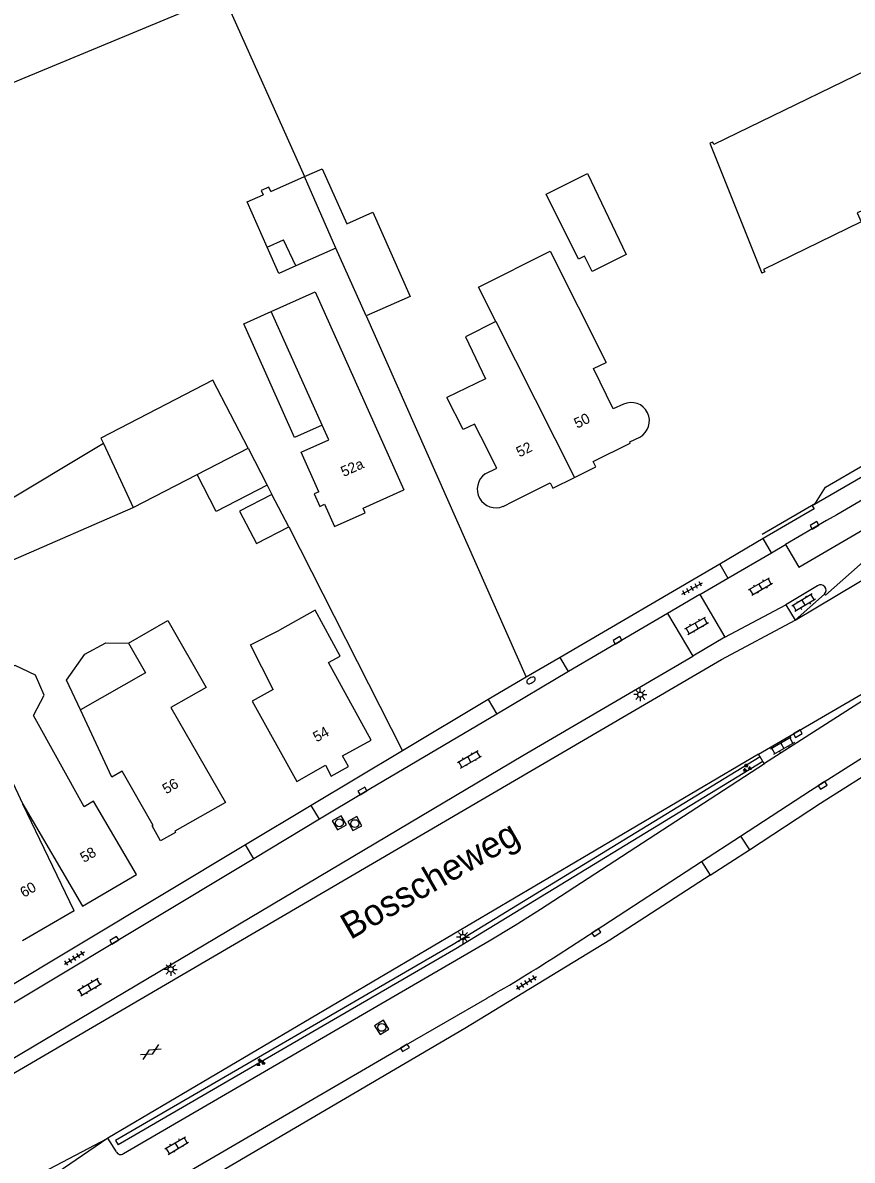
# Model space of a CAD drawing. Extents: x 135999 to 138000, y 396000 to 398501.
# Drawn here: x 137607.2 to 137686.8, y 398318.1 to 398427.4 of the extents above; entities that cross this region are included whole.
import ezdxf

# ---------------------------------------------------------------- set-up
doc = ezdxf.new("R2010")
doc.units = 0
for name, color, linetype in [('gg-afsc-hekwerk', 7, 'Continuous'), ('gg-anno-huisnummerreeks BGT', 7, 'Continuous'), ('gg-anno-openbare ruimte label', 7, 'Continuous'), ('gg-bbg-gedigitaliseerde bebouwing', 7, 'Continuous'), ('gg-bbg-gedigitaliseerde bebouwing onder overbouw', 7, 'Continuous'), ('gg-bbg-gedigitaliseerde bijgebouw', 7, 'Continuous'), ('gg-bbg-gedigitaliseerde overbouw', 7, 'Continuous'), ('gg-bbg-hoofdgebouw', 7, 'Continuous'), ('gg-bbg-luifel en loopbrug', 7, 'Continuous'), ('gg-bbg-tussenscheiding', 7, 'Continuous'), ('gg-knt-verharding', 7, 'Continuous'), ('gg-knt-verharding nz', 7, 'Continuous'), ('gt-grn-groengrens', 7, 'Continuous'), ('gt-grn-vlakafsluiter', 7, 'Continuous'), ('gt-grn-weggrens', 7, 'Continuous'), ('gt-symb-brandkraan', 7, 'Continuous'), ('gt-symb-gesloten verharding', 7, 'Continuous'), ('gt-symb-groenvak', 7, 'Continuous'), ('gt-symb-klinker verharding', 7, 'Continuous'), ('gt-symb-kolk', 7, 'Continuous'), ('gt-symb-lichtmast', 7, 'Continuous'), ('gt-symb-rioolschacht', 7, 'Continuous'), ('gt-symb-tegel verharding', 7, 'Continuous')]:
    doc.layers.add(name, color=color, linetype=linetype)

# ---------------------------------------------------------------- blocks, each defined once
blk = doc.blocks.new('gt0-KOLK')
at = {"layer": 'gt-symb-kolk'}
blk.add_lwpolyline([(0, 0), (0.38, 0), (0.38, 0.4), (-0.38, 0.4), (-0.38, 0), (0, 0)], dxfattribs=at)
blk = doc.blocks.new('gt0-KL1')
at = {"layer": 'gt-symb-klinker verharding'}
for p, q in [((-1.15, 0.3), (1.15, 0.3)), ((-1, -0.3), (-1, 0.3)), ((-0.5, 0.3), (-0.5, 0.45)), ((0, -0.3), (0, 0.3)), ((0.5, 0.3), (0.5, 0.45)), ((1, -0.3), (1, 0.3)), ((-1.15, -0.3), (1.15, -0.3)), ((-0.5, -0.45), (-0.5, -0.3)), ((0.5, -0.45), (0.5, -0.3))]:
    blk.add_line(p, q, dxfattribs=at)
blk = doc.blocks.new('gt0-LMAST')
at = {"layer": 'gt-symb-lichtmast'}
for p, q in [((-0.18, 0.17), (-0.45, 0.44)), ((-0.01, 0.25), (-0.01, 0.62)), ((0.17, 0.17), (0.44, 0.44)), ((-0.26, 0), (-0.63, 0)), ((-0.18, -0.18), (-0.45, -0.45)), ((-0.01, -0.25), (-0.01, -0.63)), ((0.44, -0.45), (0.17, -0.18)), ((0.24, 0), (0.62, 0))]:
    blk.add_line(p, q, dxfattribs=at)
blk.add_circle((-0.01, 0), 0.25, dxfattribs=at)
blk = doc.blocks.new('gt0-TEG1')
at = {"layer": 'gt-symb-tegel verharding'}
for p, q in [((-1.12, 0), (1.13, 0)), ((-0.9, -0.25), (-0.9, 0.25)), ((-0.45, -0.25), (-0.45, 0.25)), ((0, -0.25), (0, 0.25)), ((0.45, -0.25), (0.45, 0.25)), ((0.9, -0.25), (0.9, 0.25))]:
    blk.add_line(p, q, dxfattribs=at)
blk = doc.blocks.new('gt0-GRVAK')
at = {"layer": 'gt-symb-groenvak'}
for p, q in [((-0.11, 0.19), (-0.23, 0.24)), ((-0.18, 0.15), (0.09, 0.15)), ((-0.09, 0.21), (-0.16, 0.32)), ((-0.05, 0.21), (-0.05, 0.39)), ((0, 0.21), (0.06, 0.32)), ((0.02, 0.19), (0.13, 0.24)), ((0.26, -0.05), (0.2, 0.06)), ((0.3, -0.05), (0.3, 0.13)), ((0.35, -0.05), (0.41, 0.06)), ((-0.24, -0.23), (-0.36, -0.18)), ((-0.32, -0.26), (-0.05, -0.26)), ((-0.23, -0.21), (-0.29, -0.1)), ((-0.18, -0.2), (-0.18, -0.02)), ((-0.14, -0.21), (-0.07, -0.1)), ((-0.12, -0.23), (0, -0.18)), ((0.24, -0.07), (0.12, -0.02)), ((0.17, -0.11), (0.44, -0.11)), ((0.37, -0.07), (0.49, -0.02))]:
    blk.add_line(p, q, dxfattribs=at)
blk = doc.blocks.new('gt0-BR')
at = {"layer": 'gt-symb-brandkraan'}
for centre, radius, start, end in [((-0.24, 0), 0.206, 107.5669, 252.4331), ((0.6, -2.66), 3, 106.892, 107.5669), ((0, -0.69), 0.938, 73.108, 106.892), ((-0.6, -2.66), 3, 72.4331, 73.108), ((0.24, 0), 0.206, 287.567, 72.4331), ((0.6, 2.66), 3, 252.4331, 253.108), ((0, 0.69), 0.938, 253.108, 286.8921), ((-0.6, 2.66), 3, 286.8921, 287.567)]:
    blk.add_arc(centre, radius, start, end, dxfattribs=at)
blk = doc.blocks.new('gt0-RS')
at = {"layer": 'gt-symb-rioolschacht'}
blk.add_lwpolyline([(-0.5, -0.5), (0.5, -0.5), (0.5, 0.5), (-0.5, 0.5)], close=True, dxfattribs=at)
blk.add_circle((0, 0), 0.375, dxfattribs=at)
blk = doc.blocks.new('gt0-GESVH1')
at = {"layer": 'gt-symb-gesloten verharding'}
for p, q in [((-0.99, -0.26), (0.01, 0.24)), ((0.01, -0.26), (-0.99, 0.24)), ((0.01, 0.24), (1.01, -0.26)), ((1.01, 0.24), (0.01, -0.26))]:
    blk.add_line(p, q, dxfattribs=at)

msp = doc.modelspace()

# ---------------------------------------------------------------- linework, layer by layer
at = {"layer": 'gg-afsc-hekwerk'}
msp.add_lwpolyline([(137678.14, 398378.25), (137683.24, 398381.22), (137684.21, 398382.77), (137687.96, 398384.93)], dxfattribs=at)
at = {"layer": 'gg-bbg-gedigitaliseerde bebouwing'}
for p, q in [((137631.01, 398399.63), (137635.22, 398401.53)), ((137635.22, 398401.53), (137643.74, 398382.49)), ((137635.9, 398388.71), (137631.01, 398399.63)), ((137651.59, 398393.17), (137647.88, 398391.38)), ((137635.6, 398382.32), (137633.9, 398386.12)), ((137635.6, 398382.32), (137635.15, 398382.12)), ((137615.73, 398354.92), (137612.72, 398361.37)), ((137612.09, 398342.08), (137607.19, 398352.34))]:
    msp.add_line(p, q, dxfattribs=at)
for points in [[(137706.26, 398403.57), (137697.35, 398423.2), (137696.8, 398422.96), (137695.66, 398425.55), (137695.97, 398426.33), (137695.68, 398426.45), (137695.4, 398425.66), (137692.86, 398424.42), (137692.6, 398424.95), (137673.5, 398415.66), (137673.4, 398415.9), (137673.1, 398415.78), (137678.09, 398403.31)], [(137652.57, 398398.67), (137650.91, 398401.97), (137657.8, 398405.42), (137663.15, 398394.74)], [(137652.57, 398398.67), (137649.65, 398397.2), (137651.59, 398393.17)], [(137633.9, 398386.12), (137636.54, 398387.3), (137635.9, 398388.71)], [(137637.64, 398366.55), (137635.24, 398370.94), (137631.8, 398369.03)], [(137617.31, 398367.78), (137621.09, 398369.95), (137624.77, 398363.54)], [(137631.19, 398363.33), (137629.02, 398367.63), (137631.8, 398369.03)], [(137617.31, 398367.78), (137618.94, 398364.95), (137612.72, 398361.37)], [(137608.21, 398360.84), (137609.22, 398362.8), (137608.39, 398364.72), (137606.43, 398365.64), (137604.48, 398365.02), (137603.53, 398363.12), (137604.09, 398361.49), (137603.07, 398360.98)], [(137631.19, 398363.33), (137629.19, 398362.22), (137633.48, 398354.51)], [(137618.08, 398345.57), (137613.96, 398352.61), (137613.06, 398352.08), (137608.21, 398360.84)]]:
    msp.add_lwpolyline(points, dxfattribs=at)
at = {"layer": 'gg-bbg-gedigitaliseerde bebouwing onder overbouw'}
for p in [(137630.63, 398405.81), (137633.37, 398404.01)]:
    msp.add_line(p, (137632.2, 398406.5), dxfattribs=at)
at = {"layer": 'gg-bbg-gedigitaliseerde bijgebouw'}
for p, q in [((137630.98, 398411.16), (137634.2, 398412.58)), ((137637.23, 398405.72), (137633.37, 398404.01)), ((137640.12, 398399.2), (137637.23, 398405.72)), ((137614.91, 398386.95), (137603.85, 398380.32)), ((137623.91, 398383.99), (137628.79, 398386.51)), ((137617.77, 398380.81), (137623.91, 398383.99))]:
    msp.add_line(p, q, dxfattribs=at)
for points in [[(137634.2, 398412.58), (137635.91, 398413.34), (137638.26, 398408.05), (137640.77, 398409.16), (137644.36, 398401.08), (137640.12, 398399.2)], [(137657.39, 398410.88), (137661.37, 398412.88), (137665.07, 398405.1), (137661.82, 398403.46), (137661.08, 398404.93), (137660.52, 398404.64), (137657.39, 398410.88)], [(137630.98, 398411.16), (137630.79, 398411.58), (137630.05, 398411.24), (137630.24, 398410.83)], [(137630.63, 398405.81), (137628.71, 398410.15), (137630.24, 398410.83)], [(137628.79, 398386.51), (137625.42, 398393.04), (137614.65, 398387.47), (137614.91, 398386.95)], [(137603.85, 398380.32), (137606.02, 398375.69), (137617.77, 398380.81)]]:
    msp.add_lwpolyline(points, dxfattribs=at)
at = {"layer": 'gg-bbg-gedigitaliseerde overbouw'}
msp.add_lwpolyline([(137633.37, 398404.01), (137631.74, 398403.29), (137630.63, 398405.81)], dxfattribs=at)
at = {"layer": 'gg-bbg-hoofdgebouw'}
for p, q in [((137653.29, 398380.92), (137654.26, 398381.41)), ((137612.09, 398342.08), (137607.14, 398339.19))]:
    msp.add_line(p, q, dxfattribs=at)
for points in [[(137706.26, 398403.57), (137694.19, 398397.73), (137694.05, 398398.01), (137694.28, 398398.13), (137689.73, 398407.52), (137690.6, 398407.93), (137690.28, 398408.44), (137687.81, 398409.32), (137687.24, 398409.1), (137687.65, 398408.23), (137678.27, 398403.67), (137678.39, 398403.43), (137678.09, 398403.31)], [(137664.82, 398390.73), (137663.85, 398390.29), (137661.95, 398394.15), (137663.15, 398394.74)], [(137651.54, 398384.03), (137652.66, 398384.59), (137651.13, 398387.64), (137650.53, 398388.82), (137649.44, 398388.3), (137647.88, 398391.38)], [(137665.46, 398386.98), (137665.44, 398387.11), (137666.39, 398387.57)], [(137660.11, 398383.68), (137662.17, 398384.7), (137661.91, 398385.22), (137665.46, 398386.98)], [(137654.26, 398381.41), (137657.79, 398383.17), (137658.05, 398382.65), (137660.11, 398383.68)], [(137635.15, 398382.12), (137635.68, 398380.92), (137636.13, 398381.12), (137637.09, 398378.97), (137640.04, 398380.29), (137639.85, 398380.74), (137643.74, 398382.49)], [(137640.6, 398358.47), (137636.51, 398365.93), (137637.64, 398366.55)], [(137624.77, 398363.54), (137621.39, 398361.6), (137626.62, 398352.49), (137621.78, 398349.72), (137621.84, 398349.61), (137620.4, 398348.79), (137619.58, 398350.23), (137619.68, 398350.29), (137616.71, 398355.49), (137615.73, 398354.92)], [(137633.48, 398354.51), (137636.21, 398356.06), (137636.76, 398355.02), (137638.43, 398355.94), (137637.87, 398356.96), (137640.6, 398358.47)], [(137607.19, 398352.34), (137612.91, 398342.54), (137618.08, 398345.57)]]:
    msp.add_lwpolyline(points, dxfattribs=at)
for centre, radius, start, end in [((137665.56, 398389.13), 1.76, 297.9522, 114.8871), ((137652.58, 398382.57), 1.79, 125.4531, 293.2082)]:
    msp.add_arc(centre, radius, start, end, dxfattribs=at)
at = {"layer": 'gg-bbg-luifel en loopbrug'}
for p, q in [((137628.79, 398386.51), (137630.63, 398382.96)), ((137632.7, 398378.96), (137631.09, 398382.07))]:
    msp.add_line(p, q, dxfattribs=at)
for points in [[(137635.9, 398388.71), (137633.26, 398387.53), (137628.38, 398398.44), (137631.01, 398399.63)], [(137630.63, 398382.96), (137625.74, 398380.43), (137623.91, 398383.99)], [(137631.09, 398382.07), (137627.98, 398380.46), (137629.59, 398377.35), (137632.7, 398378.96)], [(137612.72, 398361.37), (137611.38, 398364.24), (137613.12, 398366.72), (137615.13, 398367.82), (137617.31, 398367.78)]]:
    msp.add_lwpolyline(points, dxfattribs=at)
at = {"layer": 'gg-bbg-tussenscheiding'}
for p, q in [((137637.23, 398405.72), (137634.2, 398412.58)), ((137652.57, 398398.67), (137660.11, 398383.68)), ((137614.91, 398386.95), (137617.77, 398380.81)), ((137603.07, 398360.98), (137607.19, 398352.34))]:
    msp.add_line(p, q, dxfattribs=at)
at = {"layer": 'gg-knt-verharding'}
for p, q in [((137678.23, 398377.82), (137674.06, 398375.38)), ((137679.02, 398376.46), (137680.38, 398377.26)), ((137674.85, 398374.03), (137679.02, 398376.46)), ((137674.06, 398375.38), (137658.75, 398366.42)), ((137672.14, 398372.45), (137674.85, 398374.03)), ((137683.45, 398373.3), (137680.42, 398371.46)), ((137672.14, 398372.45), (137669.06, 398370.64)), ((137672.14, 398372.45), (137674.56, 398368.35)), ((137681.3, 398370), (137684.11, 398372.49)), ((137669.06, 398370.64), (137659.56, 398365.05)), ((137669.06, 398370.64), (137671.47, 398366.54)), ((137674.56, 398368.35), (137680.42, 398371.46)), ((137680.42, 398371.46), (137681.3, 398370)), ((137674.56, 398368.35), (137671.47, 398366.54)), ((137658.75, 398366.42), (137655.5, 398364.52)), ((137655.5, 398364.52), (137651.83, 398362.37)), ((137659.56, 398365.05), (137652.66, 398360.98)), ((137651.83, 398362.37), (137643.61, 398357.44)), ((137677.79, 398357.14), (137615.34, 398320.25)), ((137643.61, 398357.44), (137634.86, 398352.19)), ((137677.96, 398356.86), (137677.79, 398357.14)), ((137678.21, 398356.43), (137677.96, 398356.86)), ((137678.35, 398356.22), (137678.21, 398356.43)), ((137634.86, 398352.19), (137628.55, 398348.41)), ((137635.65, 398350.88), (137629.35, 398347.09)), ((137672.32, 398346.82), (137676.06, 398349.26)), ((137628.55, 398348.41), (137603.1, 398333.14)), ((137673.16, 398345.52), (137676.91, 398347.95)), ((137615.34, 398320.25), (137607.78, 398315.1)), ((137616.15, 398318.96), (137615.34, 398320.25))]:
    msp.add_line(p, q, dxfattribs=at)
for points in [[(137677.79, 398357.14), (137702.59, 398371.55), (137727.14, 398385.86), (137733.72, 398389.68)], [(137695.01, 398386.28), (137692.46, 398384.34), (137691.62, 398383.8), (137689.02, 398382.29), (137685.29, 398380.09), (137684.31, 398379.55), (137680.38, 398377.26)], [(137687.96, 398384.93), (137688.42, 398384.14), (137682.95, 398380.96), (137683.12, 398380.68), (137678.23, 398377.82)], [(137727.28, 398385.31), (137689.72, 398363.49), (137678.35, 398356.22)], [(137676.06, 398349.26), (137682.79, 398353.65), (137687.4, 398356.58), (137689.1, 398357.64), (137690.82, 398358.66), (137703.74, 398366.19), (137731.53, 398382.31)], [(137680.38, 398377.26), (137681.66, 398375.07), (137693.32, 398381.9)], [(137684.11, 398372.49), (137684.21, 398372.38), (137693.92, 398380.98), (137693.84, 398381.11)], [(137565, 398302.36), (137674.24, 398366.21), (137681.3, 398370)], [(137564.13, 398303.53), (137568.01, 398305.44), (137573.24, 398308.33), (137655.15, 398356.99), (137671.47, 398366.54)], [(137676.91, 398347.95), (137683.75, 398352.42), (137689.91, 398356.32), (137695.94, 398359.85), (137695.89, 398359.99), (137700.12, 398362.53), (137702.93, 398364.64)], [(137652.66, 398360.98), (137639.87, 398353.42), (137635.65, 398350.88)], [(137616.84, 398318.78), (137651.95, 398339.21), (137654.42, 398340.7), (137656.85, 398342.24), (137678.35, 398356.22)], [(137629.35, 398347.09), (137597.68, 398328.06), (137571.64, 398312.83), (137568.16, 398310.84), (137566.72, 398310.11), (137556.04, 398304.88)], [(137658.55, 398337.85), (137662.11, 398340.15), (137672.32, 398346.82)], [(137673.16, 398345.52), (137663.53, 398339.28), (137649.6, 398330.79), (137618.57, 398312.59)], [(137617.78, 398313.94), (137643.75, 398329.1), (137651.73, 398333.7)]]:
    msp.add_lwpolyline(points, dxfattribs=at)
for centre, radius, start, end in [((137683.74, 398372.86), 0.525, 314.1663, 124.1118), ((137562.66, 398487.8), 177.99, 300.0257, 302.596), ((137616.57, 398319.14), 0.453, 203.9635, 306.7061)]:
    msp.add_arc(centre, radius, start, end, dxfattribs=at)
at = {"layer": 'gg-knt-verharding nz'}
msp.add_line((137681.3, 398370), (137728.6, 398398.22), dxfattribs=at)
at = {"layer": 'gt-grn-groengrens'}
for points in [[(137677.96, 398356.86), (137648.48, 398338.85), (137616.06, 398320.04), (137616.31, 398319.61)], [(137678.21, 398356.43), (137648.73, 398338.42), (137616.31, 398319.61)]]:
    msp.add_lwpolyline(points, dxfattribs=at)
at = {"layer": 'gt-grn-vlakafsluiter'}
for p, q in [((137640.12, 398399.2), (137655.5, 398364.52)), ((137630.63, 398382.96), (137631.09, 398382.07)), ((137632.7, 398378.96), (137643.61, 398357.44))]:
    msp.add_line(p, q, dxfattribs=at)
msp.add_lwpolyline([(137576.36, 398418.14), (137594.52, 398427.06), (137598.36, 398418.36), (137622.04, 398428.17), (137626.42, 398429.98), (137634.2, 398412.58)], dxfattribs=at)
at = {"layer": 'gt-grn-weggrens'}
for p, q in [((137679.02, 398376.46), (137678.23, 398377.82)), ((137674.06, 398375.38), (137674.85, 398374.03)), ((137659.56, 398365.05), (137658.75, 398366.42)), ((137651.83, 398362.37), (137652.66, 398360.98)), ((137635.65, 398350.88), (137634.86, 398352.19)), ((137676.06, 398349.26), (137676.91, 398347.95)), ((137629.35, 398347.09), (137628.55, 398348.41)), ((137672.32, 398346.82), (137673.16, 398345.52)), ((137567.51, 398295.21), (137615.34, 398320.25))]:
    msp.add_line(p, q, dxfattribs=at)

# ---------------------------------------------------------------- block references
at = {"layer": 'gt-symb-brandkraan', "rotation": 30.128600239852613}
msp.add_blockref('gt0-BR', (137655.95, 398364.21), dxfattribs=at)
at = {"layer": 'gt-symb-gesloten verharding', "rotation": 30.00072778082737}
msp.add_blockref('gt0-GESVH1', (137619.45, 398328.54), dxfattribs=at)
at = {"layer": 'gt-symb-groenvak'}
for p in [(137676.66, 398355.8), (137629.97, 398327.51)]:
    msp.add_blockref('gt0-GRVAK', p, dxfattribs=at)
at = {"layer": 'gt-symb-klinker verharding'}
for p, rotation in [((137677.98, 398373.22), 29.872821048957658), ((137682.11, 398371.66), -148.9969324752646), ((137671.85, 398369.45), 29.538782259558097), ((137680.08, 398357.92), -149.94967669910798), ((137650.04, 398356.63), 29.87282104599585), ((137613.57, 398334.77), 30.796713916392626), ((137621.95, 398319.55), 30.796713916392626)]:
    msp.add_blockref('gt0-KL1', p, dxfattribs=dict(at, rotation=rotation))
at = {"layer": 'gt-symb-kolk'}
for p, rotation in [((137683.26, 398378.93), 30.541098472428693), ((137664.35, 398367.88), 30.384237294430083), ((137681.46, 398359.27), -149.8713997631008), ((137683.83, 398354.3), -147.86710414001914), ((137639.87, 398353.42), 30.59043540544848), ((137662.11, 398340.15), -147.16835106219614), ((137616.05, 398339.09), 31.00306752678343), ((137643.75, 398329.1), -149.7435628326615)]:
    msp.add_blockref('gt0-KOLK', p, dxfattribs=dict(at, rotation=rotation))
at = {"layer": 'gt-symb-lichtmast'}
for p in [(137666.45, 398362.84), (137649.43, 398339.57), (137621.38, 398336.46)]:
    msp.add_blockref('gt0-LMAST', p, dxfattribs=at)
at = {"layer": 'gt-symb-rioolschacht'}
for p, rotation in [((137637.56, 398350.53), 30.334805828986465), ((137639.04, 398350.46), 28.28136107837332), ((137641.63, 398330.89), 31.513716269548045)]:
    msp.add_blockref('gt0-RS', p, dxfattribs=dict(at, rotation=rotation))
at = {"layer": 'gt-symb-tegel verharding'}
for p, rotation in [((137671.42, 398373.03), 28.74303563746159), ((137612.12, 398337.54), 31.592491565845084), ((137655.5, 398335.18), 31.592491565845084)]:
    msp.add_blockref('gt0-TEG1', p, dxfattribs=dict(at, rotation=rotation))

# ---------------------------------------------------------------- texts
at = {"layer": 'gg-anno-huisnummerreeks BGT'}
for s, rotation, p in [('50', 26.4, (137660.39, 398388.37)), ('52', 26.5, (137654.84, 398385.61)), ('52a', 24.2, (137637.97, 398383.73)), ('54', 28.7, (137635.37, 398358.25)), ('56', 29.9, (137620.93, 398353.26)), ('58', 30.4, (137613.04, 398346.67)), ('60', 30.3, (137607.28, 398343.32))]:
    msp.add_text(s, height=1, rotation=rotation, dxfattribs=at).set_placement(p)
at = {"layer": 'gg-anno-openbare ruimte label'}
msp.add_text('Bosscheweg', height=2.5, rotation=29.9, dxfattribs=at).set_placement((137638.62, 398339.27))

doc.saveas('drawing.dxf')
